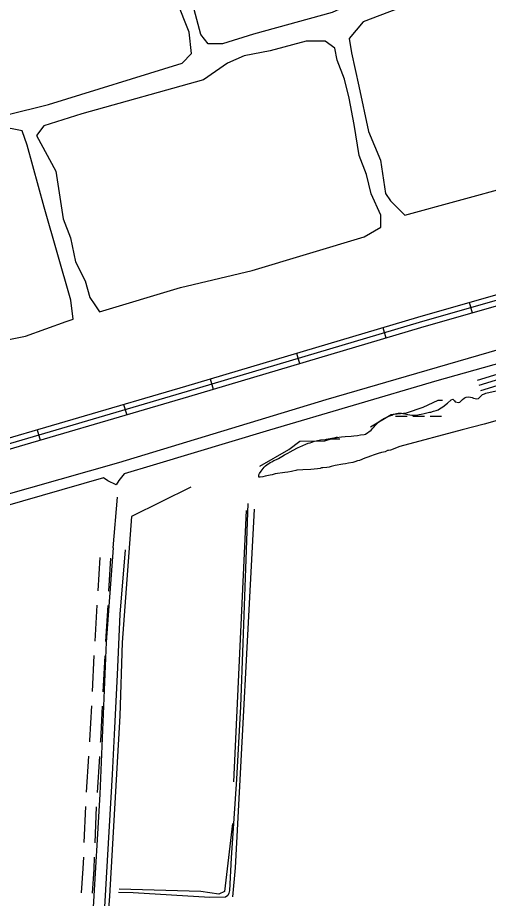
# Model space of a CAD drawing. Extents: x 3419139 to 3457078, y 540382 to 565875.
# Drawn here: x 3450552 to 3451859, y 559992 to 562436 of the extents above; entities that cross this region are included whole.
import ezdxf

# ---------------------------------------------------------------- set-up
doc = ezdxf.new("R2010")
doc.units = 0
for name, color, linetype in [('V-DTCH-CNTR', 7, 'Continuous'), ('V-ROAD-CNTR', 7, 'Continuous'), ('V-TOPO-SHOR', 7, 'Continuous'), ('V-WETL-SWMP', 7, 'Continuous')]:
    doc.layers.add(name, color=color, linetype=linetype)

msp = doc.modelspace()

# ---------------------------------------------------------------- linework, layer by layer
at = {"layer": 'V-DTCH-CNTR'}
for points in [[(3451191.5, 561087.9), (3451184.4, 560907.2), (3451176.9, 560699.6), (3451170.4, 560524.4), (3451159.4, 560322.9), (3451145.2, 560104.2), (3451140.2, 560013.1), (3451138.9, 560006.2), (3451135.6, 559999.2), (3451129.4, 559995), (3451086, 559993.7), (3450872.8, 560006.6), (3450832.1, 560007.5)], [(3450793.1, 559951.5), (3450802.6, 560112.2), (3450816, 560335.8), (3450822.5, 560464.8), (3450829.4, 560611.7), (3450836.7, 560780.8), (3450851.5, 560958.8)]]:
    msp.add_lwpolyline(points, dxfattribs=at)
at = {"layer": 'V-ROAD-CNTR'}
for p, q in [((3451805.6, 561646.1), (3451813.9, 561617.2)), ((3451565.4, 561576.2), (3451574, 561547.5)), ((3451325.8, 561504.8), (3451334.4, 561476.1)), ((3451086.2, 561433.5), (3451094.8, 561404.7)), ((3450846.5, 561362.8), (3450854.9, 561334)), ((3450606.6, 561292.4), (3450615.1, 561263.6)), ((3450775.5, 560845.3), (3450781, 560937.6)), ((3450805.5, 560844.6), (3450810.9, 560935.8)), ((3450767.2, 560705.5), (3450773.2, 560805.4)), ((3450797.3, 560704.9), (3450803.2, 560804.7)), ((3450759.9, 560565.7), (3450765.1, 560665.6)), ((3450789.9, 560565.1), (3450795.1, 560664.9)), ((3450743.8, 560286.2), (3450750.1, 560386)), ((3450773.8, 560285.5), (3450780.1, 560385.3)), ((3450737.4, 560146.3), (3450741.5, 560246.3)), ((3450767.4, 560145.7), (3450771.5, 560245.6))]:
    msp.add_line(p, q, dxfattribs=at)
for points in [[(3450428.9, 561224.6), (3451023.5, 561399.1), (3451667.2, 561590.9), (3452240, 561754.5), (3452661.8, 561883.4), (3452704.8, 561906.6), (3452737, 561927.8), (3452753.2, 561947.9), (3452772.5, 561980.7), (3452785.4, 562022), (3452786.8, 562072.6), (3452739.5, 562266), (3452717.4, 562316.1), (3452693.1, 562352.6), (3452666.3, 562385.2), (3452569.3, 562452.3), (3452263.5, 562687.6), (3451869.8, 562992.7), (3451830.7, 563010.6), (3451774.7, 563023.4), (3451214.2, 563095.9), (3450590.4, 563168.8), (3450330.4, 563198.6)], [(3450424.6, 561239), (3451019.2, 561413.5), (3451663, 561605.3), (3452235.8, 561768.9), (3452655.9, 561897.3), (3452697.1, 561919.5), (3452726.8, 561939), (3452740.9, 561956.5), (3452758.7, 561986.8), (3452770.4, 562024.5), (3452771.7, 562071), (3452725.2, 562261.1), (3452704.2, 562308.9), (3452681, 562343.6), (3452656, 562374.1), (3452560.5, 562440.2), (3452254.4, 562675.7), (3451862, 562979.8), (3451825.8, 562996.4), (3451772, 563008.6), (3451212.4, 563081), (3450588.7, 563153.9), (3450328.4, 563183.7)], [(3449342.8, 560891.4), (3449392.6, 560904.4), (3449741.4, 561003.1), (3450433.2, 561210.3), (3451027.7, 561384.7), (3451671.4, 561576.5), (3452244.3, 561740.1), (3452667.6, 561869.5), (3452712.5, 561893.7), (3452747.2, 561916.5), (3452765.6, 561939.4), (3452786.3, 561974.6), (3452800.3, 562019.5), (3452801.8, 562074.2), (3452753.7, 562270.8), (3452730.6, 562323.3), (3452705.2, 562361.5), (3452676.6, 562396.4), (3452578.2, 562464.4), (3452332.2, 562653.7)], [(3453486.6, 562244.3), (3453415.9, 562220.8), (3453396, 562210), (3453381, 562192.2), (3453358.9, 562155.5), (3453337.8, 562094.4), (3453310.4, 562012.1), (3453291.8, 561959.7), (3453277.3, 561930.3), (3453256.9, 561904.7), (3453223.5, 561878.8), (3453185.7, 561853.4), (3453151.2, 561835.3), (3453093.3, 561812.6), (3453002.1, 561783.8), (3452754.1, 561701.8), (3452464.7, 561616.4), (3452065.9, 561502.4), (3451827.8, 561429.3)], [(3453491.3, 562230.1), (3453421.9, 562207), (3453405.6, 562198.2), (3453393.3, 562183.5), (3453372.6, 562149.1), (3453352, 562089.6), (3453324.6, 562007.2), (3453305.6, 561953.9), (3453290, 561922.2), (3453267.5, 561893.9), (3453232.3, 561866.6), (3453193.4, 561840.5), (3453157.4, 561821.6), (3453098.3, 561798.4), (3453006.7, 561769.6), (3452758.6, 561687.5), (3452468.9, 561602), (3452070.1, 561488), (3451832.2, 561415)], [(3453496, 562215.9), (3453427.9, 562193.2), (3453415.3, 562186.3), (3453405.5, 562174.7), (3453386.2, 562142.7), (3453366.2, 562084.8), (3453338.8, 562002.3), (3453319.4, 561948), (3453302.7, 561914.1), (3453278.1, 561883.2), (3453241.1, 561854.5), (3453201.1, 561827.6), (3453163.7, 561808), (3453103.3, 561784.3), (3453011.3, 561755.3), (3452763, 561673.2), (3452473, 561587.6), (3452074.4, 561473.6), (3451836.6, 561400.7)], [(3450752.6, 560425.9), (3450752.9, 560429.8), (3450757.9, 560525.8)], [(3450782.6, 560425.2), (3450782.8, 560428), (3450787.9, 560525.1)], [(3450729.9, 560006.6), (3450734.3, 560074.4), (3450735.7, 560106.4)], [(3450759.9, 560005.9), (3450764.3, 560072.8), (3450765.7, 560105.7)]]:
    msp.add_lwpolyline(points, dxfattribs=at)
at = {"layer": 'V-TOPO-SHOR'}
for p, q in [((3450817.7, 560964.7), (3450829.3, 561105)), ((3451186.9, 561068.2), (3451151.7, 560314.8))]:
    msp.add_line(p, q, dxfattribs=at)
for points in [[(3450174.5, 562080.8), (3450637.9, 562195.5), (3451008.5, 562309.8), (3451034.9, 562336.4), (3451028, 562396), (3450994.5, 562482), (3450947.7, 562574.6), (3450887.4, 562726.7), (3450880.5, 562779.7), (3450820, 562984.9), (3450780, 563037.7), (3450753.4, 563064.1), (3450693.6, 563090.4), (3450481.4, 563115.9)], [(3450337.6, 561060.6), (3450832.7, 561201.1), (3451408.4, 561376.6), (3452026.4, 561556.1)], [(3452160.9, 561552.8), (3451715.6, 561427.9), (3451251.2, 561291.3), (3450928.8, 561193.9), (3450848.2, 561170.4), (3450832.9, 561151.2), (3450825.3, 561139.6), (3450802.2, 561151), (3450790.6, 561158.7), (3450449, 561061.1)], [(3451531.7, 561300.3), (3451589.2, 561335.1), (3451631.5, 561339.1), (3451677.5, 561354.7), (3451719.7, 561374.1), (3451731.3, 561374.1)], [(3451224.8, 561191.3), (3451305.3, 561237.8), (3451335.9, 561261), (3451405.1, 561261.3), (3451439.6, 561272.9)], [(3451032.9, 561132.8), (3450868, 561051.4), (3450842.6, 560701.6), (3450835.8, 560497.9), (3450807.2, 559998.1), (3450800, 559902), (3450784.8, 559855.8), (3450796.7, 559767.5), (3450785.5, 559702.1), (3450785.6, 559659.8), (3450774.4, 559602.2), (3450771.1, 559479.2), (3450779.1, 559406.2), (3450764, 559325.4), (3450745.6, 559148.5), (3450750, 559033.3)], [(3451149.3, 559995.8), (3451156.6, 560076.5), (3451209.9, 561072.1)], [(3450817.7, 560964.7), (3450798.3, 560702.9), (3450780, 560281.1), (3450761.2, 559951.7), (3450758.1, 559896.4), (3450730.9, 559546.4), (3450708.4, 559168), (3450695, 558967.5), (3450702, 558943.5)], [(3451148.4, 560199.5), (3451126.2, 560011.1), (3451110.8, 560003.3), (3451060.8, 560010.8), (3450834, 560017.5)]]:
    msp.add_lwpolyline(points, dxfattribs=at)
for points in [[(3451027.5, 562515.3), (3450946.9, 562760.1), (3450913.4, 562846.1), (3450926.5, 562872.7), (3451045.9, 562840.1), (3451277.9, 562834.5), (3451410.4, 562828.4), (3451509.9, 562822.2), (3451576.2, 562802.6), (3451629.3, 562776.4), (3451636.1, 562743.3), (3451583.6, 562637), (3451517.8, 562530.7), (3451484.9, 562477.5), (3451425.3, 562450.8), (3451206.9, 562390.2), (3451120.9, 562363.3), (3451081.1, 562363.1), (3451061.1, 562389.5)], [(3451703.4, 562498.4), (3451511.6, 562424.6), (3451472, 562378.1), (3451478.8, 562338.3), (3451499.1, 562245.7), (3451526.2, 562119.9), (3451559.7, 562040.5), (3451573.3, 561947.8), (3451586.7, 561928), (3451600, 561914.8), (3451606.6, 561908.2), (3451626.6, 561888.4), (3451924.4, 561969.2), (3452136.3, 562023.1), (3452156.1, 562029.8), (3452162.7, 562043.1), (3452068.5, 562374.1), (3452027.9, 562546.2), (3452008, 562559.3), (3451955, 562565.7), (3451789.5, 562518.6)], [(3451068.3, 562263.7), (3450730.8, 562169.4), (3450624.9, 562135.8), (3450605.1, 562109.2), (3450658.6, 562010.1), (3450679, 561877.6), (3450699.1, 561824.7), (3450712.7, 561758.5), (3450739.4, 561705.6), (3450752.9, 561659.3), (3450766.2, 561639.4), (3450779.6, 561619.6), (3451004.6, 561686.9), (3451203.2, 561734.1), (3451514.2, 561828.2), (3451560.5, 561855), (3451560.3, 561888.1), (3451533.6, 561947.6), (3451520.1, 562000.6), (3451500, 562053.5), (3451486.3, 562139.6), (3451472.8, 562212.4), (3451459.3, 562265.4), (3451439.2, 562318.3), (3451432.4, 562351.4), (3451405.8, 562371.2), (3451352.8, 562370.9), (3451253.5, 562344), (3451180.7, 562330.4), (3451134.4, 562310.3)], [(3450625.9, 561910.5), (3450578.7, 562082.6), (3450565.3, 562122.3), (3450532.1, 562128.8), (3450472.6, 562115.3), (3450247.6, 562041.4), (3450168.2, 562007.9), (3450128.6, 561961.4), (3450128.8, 561915), (3450162.5, 561802.5), (3450189.3, 561723.1), (3450209.5, 561663.5), (3450236.2, 561610.6), (3450256.3, 561557.7), (3450263.1, 561524.6), (3450274.3, 561479.2), (3450369.2, 561511.8), (3450574.4, 561552.5), (3450686.9, 561592.7), (3450706.7, 561599.4), (3450699.9, 561652.4)]]:
    msp.add_lwpolyline(points, close=True, dxfattribs=at)
at = {"layer": 'V-WETL-SWMP'}
for p, q in [((3451601.1, 561329.7), (3451633.1, 561329.8)), ((3451649.1, 561329.9), (3451681.1, 561330.1)), ((3451697.1, 561330.1), (3451729.1, 561330.3)), ((3451422.3, 561267.1), (3451446.3, 561267.2))]:
    msp.add_line(p, q, dxfattribs=at)
for points in [[(3451513.7, 561279), (3451517.6, 561279.9), (3451533.3, 561291.1), (3451538.1, 561296.5), (3451542, 561300.5), (3451544.1, 561303.6), (3451547.1, 561306.7), (3451549.3, 561309.4), (3451555.8, 561315.2), (3451561, 561318.8), (3451570.2, 561324.2), (3451575, 561326), (3451580.7, 561328.7), (3451585, 561330.9), (3451591.1, 561333.2), (3451595.1, 561335.5), (3451608.6, 561338.7), (3451612.6, 561338.8), (3451617.9, 561338), (3451621.8, 561337.6), (3451626.7, 561336.4), (3451635.1, 561334.7), (3451646.5, 561333.1), (3451654.8, 561333.2), (3451663.2, 561334.2), (3451667.1, 561334.3), (3451672, 561335.2), (3451680.7, 561337.5), (3451695.6, 561340.8), (3451699.1, 561341.3), (3451706.5, 561343.6), (3451714, 561345.5), (3451719.7, 561347.7), (3451722.7, 561350.4), (3451727.9, 561353.1), (3451732.3, 561356.3), (3451744.9, 561366.1), (3451755.7, 561375.5), (3451759.7, 561376.8), (3451764.6, 561373), (3451766.8, 561369.9), (3451776.5, 561367.8), (3451780, 561369.2), (3451782.6, 561371.4), (3451786.9, 561375.9), (3451791.3, 561379.9), (3451793.9, 561382.1), (3451796.9, 561383.1), (3451803.5, 561384), (3451808.8, 561383.2), (3451814.1, 561381.5), (3451817.2, 561380.3), (3451826.9, 561378.2), (3451831.7, 561379.1), (3451842.5, 561390.3), (3451847.8, 561392.5), (3451852.1, 561393.9), (3451880.6, 561400.5)], [(3451896.2, 561321.6), (3451846.7, 561308.2), (3451785.9, 561292.4), (3451613, 561245.7), (3451586.8, 561235.6), (3451582, 561235.1), (3451578.9, 561234.7), (3451571.9, 561231.5), (3451567.5, 561230.1), (3451561.8, 561229.2), (3451552.6, 561226.4), (3451542.2, 561222.7), (3451531.2, 561218.6), (3451524.2, 561216.3), (3451515.5, 561213.1), (3451501.1, 561207.2), (3451495.8, 561205.8), (3451488.4, 561203.1), (3451482.3, 561201.7), (3451470.4, 561199.3), (3451462.5, 561197.9), (3451454.6, 561196.9), (3451433.6, 561193.6), (3451422.7, 561190.8), (3451416.5, 561188.9), (3451410.8, 561188), (3451399, 561186.5), (3451395.9, 561186.5), (3451392, 561185.1), (3451384.5, 561184.1), (3451365.7, 561182.1), (3451344.2, 561180.9), (3451327.1, 561179.8), (3451324, 561178.9), (3451316.1, 561177.5), (3451312.6, 561176.5), (3451302.5, 561174.6), (3451293.8, 561173.6), (3451267.4, 561170.2), (3451258.3, 561167.4), (3451253, 561166.5), (3451243.8, 561164.2), (3451239.4, 561163.2), (3451232.4, 561161.4), (3451225.8, 561160.8), (3451221.4, 561161.2), (3451221.8, 561166.9), (3451223.5, 561170.9), (3451227.8, 561177.6), (3451236.4, 561188.2), (3451240.3, 561191.8), (3451244.3, 561194.9), (3451253, 561201.2), (3451257.8, 561203.4), (3451263, 561206.6), (3451266.5, 561208), (3451272.2, 561210.7), (3451276.5, 561212.5), (3451285.7, 561218.3), (3451293.1, 561222.8), (3451302.2, 561227.3), (3451308.3, 561231.4), (3451327.5, 561241.3), (3451330.6, 561242.7), (3451335.4, 561245.4), (3451352, 561252.6), (3451359, 561254.9), (3451364.2, 561256.3), (3451368.6, 561258.1), (3451376, 561260.4), (3451392.7, 561264.2), (3451406.3, 561265.7), (3451409.8, 561266.2), (3451434.3, 561270.5), (3451437.4, 561270.5), (3451451, 561272.9), (3451461.1, 561273.9), (3451477.7, 561274.1), (3451485.2, 561275.5), (3451495.7, 561276.6), (3451504.1, 561278), (3451513.7, 561279)]]:
    msp.add_lwpolyline(points, dxfattribs=at)

doc.saveas('drawing.dxf')
